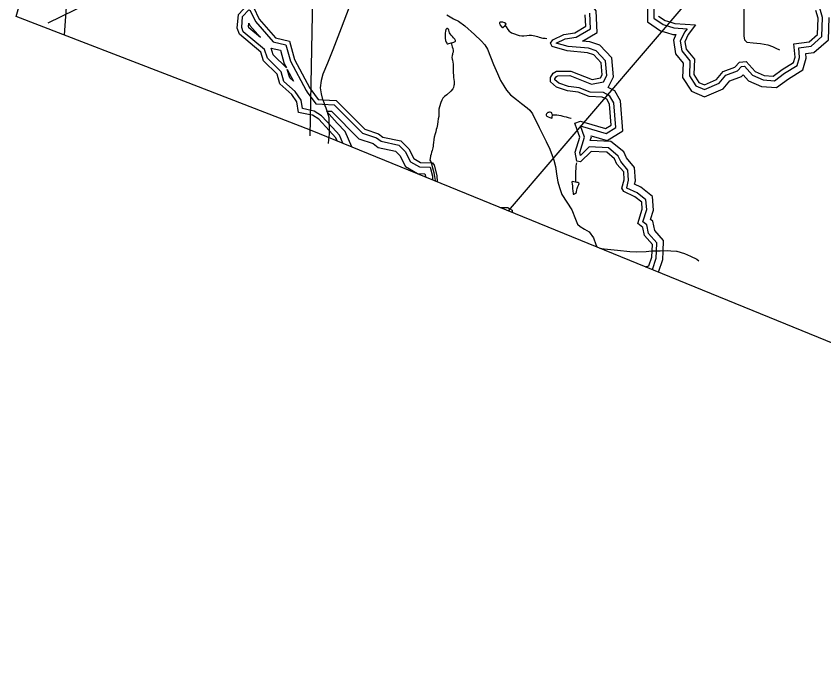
# Model space of a CAD drawing. Extents: x 2001466 to 2224147, y 644118 to 847247.
# Drawn here: x 2001466 to 2013433, y 667357 to 677010 of the extents above; entities that cross this region are included whole.
import ezdxf

# ---------------------------------------------------------------- set-up
doc = ezdxf.new("R2010")
doc.units = 0
for name, color, linetype in [('Exist Boundary Political CountyLine', 7, 'Continuous'), ('Exist Hydrographic Buffer Line', 7, 'Continuous'), ('Exist Hydrographic Lake Shore', 7, 'Continuous'), ('Exist Hydrographic Misc Water Feature', 7, 'Continuous'), ('Exist Road Non-System Type 51', 7, 'Continuous'), ('Exist Utilities Electrical Transmission Line', 7, 'Continuous')]:
    doc.layers.add(name, color=color, linetype=linetype)

msp = doc.modelspace()

# ---------------------------------------------------------------- linework, layer by layer
at = {"layer": 'Exist Boundary Political CountyLine'}
msp.add_lwpolyline([(2025347, 667357), (2005827, 675323), (2003948, 676045), (2001466, 677003), (2006818, 695750), (2007499, 697711)], dxfattribs=at)
at = {"layer": 'Exist Hydrographic Buffer Line'}
for points in [[(2010673, 679031), (2010378, 678673), (2010534, 678475), (2010694, 678451), (2010707, 678437), (2010779, 678249), (2010922, 678144), (2010963, 678069), (2011054, 677999), (2011014, 677982), (2010772, 677683), (2010754, 677403), (2010857, 677324), (2010818, 677238), (2010818, 676925), (2011011, 676795), (2011102, 676768)], [(2010235, 675952), (2010317, 676111), (2010291, 676392), (2010116, 676580), (2009966, 676631), (2009858, 676640), (2010076, 676769), (2010060, 677088), (2009995, 677171), (2010080, 677220), (2010048, 677558), (2009870, 677752), (2009641, 677751)], [(2010916, 677217), (2010916, 676978), (2011054, 676885), (2011130, 676862)], [(2011441, 676127), (2011538, 675976), (2011667, 675923), (2011881, 676016), (2011980, 676134), (2012154, 676199), (2012213, 676265), (2012255, 676268), (2012377, 676135), (2012533, 676066), (2012702, 676054), (2012852, 676166), (2013037, 676279), (2013073, 676397), (2013061, 676541), (2013243, 676567), (2013405, 676707), (2013414, 676989), (2013375, 677126)], [(2005837, 675613), (2005708, 675640), (2005687, 675768), (2005599, 675893), (2005433, 676044), (2005391, 676184), (2005190, 676386), (2005147, 676514), (2004831, 676780), (2004808, 676843), (2004821, 677005), (2004913, 677102), (2004934, 677092), (2005011, 676929), (2005273, 676632), (2005463, 676586), (2005530, 676343), (2005761, 675907), (2005778, 675886)], [(2010211, 675854), (2010166, 675877), (2009971, 675884), (2009807, 675949), (2009648, 675969), (2009507, 676018), (2009448, 676068), (2009448, 676084), (2009470, 676118), (2009490, 676128), (2009671, 676130), (2009992, 676003), (2010168, 676036), (2010216, 676130), (2010196, 676349), (2010061, 676495), (2009946, 676534), (2009644, 676560), (2009469, 676612), (2009601, 676672), (2009764, 676699), (2009974, 676824), (2009964, 677052)], [(2011341, 676100), (2011472, 675897), (2011667, 675817), (2011941, 675934), (2012039, 676050), (2012211, 676115), (2012236, 676143), (2012318, 676053), (2012509, 675969), (2012731, 675954), (2012907, 676084), (2013120, 676214), (2013173, 676386), (2013167, 676457), (2013286, 676473), (2013502, 676661), (2013512, 676991)], [(2005088, 676692), (2004914, 676839), (2004908, 676856), (2004912, 676908), (2004928, 676874), (2005088, 676692)], [(2011102, 676768), (2011194, 676740), (2011242, 676737), (2011204, 676654), (2011236, 676452), (2011349, 676315), (2011341, 676100)], [(2011130, 676862), (2011212, 676838), (2011407, 676823), (2011367, 676772), (2011306, 676640), (2011329, 676494), (2011449, 676349), (2011441, 676127)], [(2005472, 676243), (2005276, 676439), (2005243, 676538)], [(2005243, 676538), (2005383, 676504), (2005438, 676306), (2005472, 676243)], [(2005482, 676222), (2005575, 676048)], [(2005575, 676048), (2005519, 676098), (2005482, 676222)], [(2009983, 675237), (2010224, 675167), (2010454, 675309), (2010419, 675755), (2010334, 675902), (2010235, 675952)], [(2005778, 675886), (2005908, 675712), (2006005, 675707)], [(2009859, 675376), (2010210, 675274), (2010351, 675361), (2010322, 675725), (2010263, 675827), (2010211, 675854)], [(2006005, 675707), (2006179, 675697), (2006598, 675278), (2006803, 675210), (2006872, 675157), (2007134, 675101), (2007231, 675004), (2007310, 674853), (2007440, 674778), (2007599, 674772), (2007635, 674642), (2007636, 674585)], [(2006151, 675361), (2005992, 675535), (2005883, 675603), (2005837, 675613)], [(2006224, 675427), (2006062, 675605)], [(2006062, 675605), (2006136, 675601), (2006544, 675192), (2006756, 675122), (2006829, 675066), (2007085, 675011), (2007150, 674945), (2007236, 674783), (2007412, 674681), (2007523, 674676), (2007537, 674625)], [(2006307, 675127), (2006256, 675246), (2006151, 675361)], [(2006438, 675074), (2006340, 675300), (2006224, 675427)], [(2010953, 673529), (2010959, 673652), (2010836, 673792), (2010809, 673918), (2010751, 673962), (2010808, 674145), (2010797, 674288), (2010669, 674392), (2010515, 674461), (2010512, 674468), (2010541, 674582), (2010531, 674729), (2010423, 674855), (2010387, 674937), (2010241, 675058), (2009958, 675072), (2009826, 674946), (2009817, 674990), (2009885, 675220), (2009825, 675386)], [(2009825, 675386), (2009859, 675376)], [(2011052, 673522), (2011059, 673687), (2010927, 673837), (2010898, 673974), (2010866, 673998), (2010908, 674134), (2010892, 674338), (2010721, 674476), (2010627, 674519), (2010640, 674573), (2010627, 674769), (2010507, 674909), (2010467, 674998), (2010279, 675155), (2009973, 675170), (2009988, 675224), (2009983, 675237)], [(2010893, 673256), (2010949, 673426), (2010953, 673529)], [(2010984, 673219), (2011047, 673408), (2011052, 673522)]]:
    msp.add_lwpolyline(points, dxfattribs=at)
at = {"layer": 'Exist Hydrographic Lake Shore'}
for points in [[(2005824, 675549), (2005650, 675585), (2005625, 675743), (2005550, 675850), (2005375, 676007), (2005333, 676149), (2005133, 676350), (2005091, 676476), (2004775, 676741), (2004741, 676834), (2004758, 677034), (2004899, 677182), (2004983, 677141), (2005066, 676965), (2005308, 676691), (2005516, 676641), (2005591, 676367), (2005817, 675943), (2005830, 675925)], [(2010182, 675795), (2010149, 675812), (2009958, 675819), (2009791, 675885), (2009633, 675905), (2009474, 675960), (2009383, 676038), (2009383, 676103), (2009424, 676168), (2009474, 676193), (2009683, 676196), (2009999, 676071), (2010124, 676095), (2010149, 676143), (2010133, 676321), (2010024, 676438), (2009932, 676469), (2009632, 676495), (2009407, 676562), (2009382, 676612), (2009416, 676660), (2009582, 676736), (2009741, 676762), (2009907, 676860), (2009899, 677028)], [(2010982, 677012), (2011082, 676945), (2011149, 676925)], [(2011507, 676145), (2011582, 676029), (2011666, 675994), (2011841, 676070), (2011941, 676189), (2012116, 676254), (2012182, 676329), (2012282, 676336), (2012416, 676189), (2012549, 676131), (2012682, 676121), (2012815, 676220), (2012982, 676322), (2013007, 676404), (2012990, 676598), (2013215, 676629), (2013340, 676738), (2013348, 676981), (2013315, 677096)], [(2011149, 676925), (2011224, 676903), (2011532, 676880), (2011424, 676738), (2011374, 676630), (2011391, 676522), (2011515, 676372), (2011507, 676145)], [(2005830, 675925), (2005942, 675776), (2006008, 675772)], [(2009877, 675439), (2010200, 675345), (2010283, 675396), (2010258, 675705), (2010216, 675778), (2010182, 675795)], [(2006008, 675772), (2006208, 675761), (2006633, 675335), (2006834, 675269), (2006900, 675218), (2007167, 675161), (2007284, 675043), (2007359, 674901), (2007459, 674843), (2007634, 674836), (2007659, 674803), (2007700, 674651), (2007702, 674558)], [(2006103, 675317), (2005950, 675484), (2005858, 675542), (2005824, 675549)], [(2009778, 675324), (2009741, 675427), (2009825, 675454), (2009877, 675439)], [(2006220, 675163), (2006200, 675210), (2006103, 675317)], [(2010888, 673532), (2010892, 673628), (2010775, 673762), (2010750, 673880), (2010675, 673938), (2010742, 674153), (2010734, 674255), (2010634, 674336), (2010467, 674411), (2010442, 674461), (2010475, 674588), (2010467, 674703), (2010367, 674820), (2010333, 674896), (2010216, 674994), (2009983, 675005), (2009825, 674854), (2009775, 674862), (2009750, 674993), (2009816, 675218), (2009778, 675324)], [(2008636, 674177), (2008750, 674177), (2008780, 674158)], [(2008780, 674158), (2008817, 674136), (2008817, 674103)], [(2010789, 673298), (2010842, 673311), (2010884, 673438), (2010888, 673532)]]:
    msp.add_lwpolyline(points, dxfattribs=at)
at = {"layer": 'Exist Hydrographic Misc Water Feature'}
for points in [[(2008709, 676874), (2008725, 676896), (2008701, 676909), (2008677, 676920), (2008655, 676923), (2008635, 676923), (2008627, 676917), (2008627, 676911), (2008629, 676899), (2008633, 676889), (2008637, 676881), (2008639, 676875), (2008663, 676845), (2008673, 676839), (2008677, 676841), (2008709, 676874)], [(2008709, 676874), (2008725, 676853), (2008749, 676812), (2008771, 676787), (2008787, 676776), (2008805, 676764), (2008848, 676747), (2008887, 676732), (2008918, 676724), (2008956, 676720), (2008988, 676718), (2009032, 676722), (2009068, 676726), (2009100, 676726), (2009152, 676720), (2009192, 676710), (2009217, 676698), (2009270, 676686), (2009306, 676682), (2009331, 676678)], [(2007915, 676614), (2007953, 676625), (2007969, 676633), (2007975, 676641), (2007975, 676647), (2007971, 676659), (2007965, 676671), (2007945, 676691), (2007929, 676707), (2007909, 676730), (2007896, 676749), (2007888, 676763), (2007882, 676784), (2007876, 676804), (2007870, 676816), (2007864, 676824), (2007855, 676828), (2007849, 676828), (2007841, 676824), (2007834, 676810), (2007828, 676788), (2007824, 676760), (2007822, 676739), (2007821, 676710), (2007821, 676694), (2007821, 676682), (2007829, 676648), (2007837, 676624), (2007845, 676610), (2007853, 676602), (2007862, 676602), (2007911, 676613), (2007915, 676614)], [(2007915, 676614), (2007918, 676595), (2007928, 676555), (2007934, 676533), (2007941, 676501), (2007941, 676487), (2007939, 676475), (2007933, 676459), (2007929, 676443), (2007925, 676425), (2007923, 676397), (2007926, 676375), (2007930, 676359), (2007935, 676329), (2007941, 676297), (2007941, 676263), (2007941, 676211), (2007942, 676171), (2007944, 676137), (2007948, 676105), (2007952, 676069), (2007955, 676049), (2007957, 676025), (2007956, 675999), (2007953, 675981), (2007944, 675955), (2007934, 675935), (2007908, 675901), (2007849, 675844), (2007813, 675818), (2007787, 675794), (2007771, 675768), (2007758, 675731), (2007736, 675667), (2007730, 675633), (2007729, 675599), (2007727, 675555), (2007726, 675523), (2007720, 675487), (2007714, 675449), (2007709, 675405), (2007697, 675355), (2007691, 675329), (2007684, 675297), (2007674, 675267), (2007660, 675220), (2007653, 675184), (2007647, 675136), (2007643, 675107), (2007642, 675084), (2007638, 675060), (2007630, 675022), (2007622, 674994), (2007613, 674964), (2007605, 674940), (2007603, 674932), (2007595, 674878)], [(2009411, 675549), (2009410, 675559), (2009405, 675569), (2009402, 675577), (2009393, 675583), (2009380, 675589), (2009367, 675588), (2009353, 675585), (2009341, 675581), (2009330, 675570), (2009325, 675563), (2009320, 675551), (2009320, 675545), (2009320, 675541), (2009322, 675534), (2009329, 675528), (2009346, 675519), (2009372, 675509), (2009390, 675503), (2009402, 675501), (2009407, 675503), (2009410, 675509), (2009410, 675517), (2009411, 675543), (2009411, 675549)], [(2009411, 675549), (2009443, 675549), (2009478, 675549), (2009508, 675543), (2009537, 675537), (2009566, 675529), (2009587, 675525), (2009614, 675519), (2009646, 675511), (2009682, 675497), (2009691, 675495)], [(2007679, 674568), (2007678, 674574), (2007671, 674634), (2007660, 674690), (2007640, 674760), (2007628, 674804), (2007620, 674836), (2007612, 674863), (2007598, 674876), (2007595, 674878)], [(2009766, 674835), (2009765, 674817), (2009760, 674786), (2009757, 674755), (2009753, 674709), (2009753, 674676), (2009753, 674631), (2009755, 674604), (2009755, 674577), (2009753, 674551)], [(2009753, 674551), (2009729, 674556), (2009709, 674559), (2009701, 674555), (2009701, 674550), (2009705, 674522), (2009707, 674497), (2009709, 674458), (2009713, 674417), (2009717, 674388), (2009721, 674375), (2009725, 674374), (2009729, 674371), (2009739, 674377), (2009753, 674388), (2009767, 674400), (2009769, 674407), (2009775, 674437), (2009779, 674455), (2009789, 674486), (2009799, 674507), (2009805, 674517), (2009807, 674529), (2009805, 674538), (2009787, 674545), (2009773, 674547), (2009753, 674551)]]:
    msp.add_lwpolyline(points, dxfattribs=at)
at = {"layer": 'Exist Road Non-System Type 51'}
for p, q in [((2006008, 675772), (2006023, 675732)), ((2010888, 673532), (2010927, 673533)), ((2011168, 673535), (2011248, 673528))]:
    msp.add_line(p, q, dxfattribs=at)
for points in [[(2012227, 678185), (2012224, 678118), (2012210, 677970), (2012182, 677798), (2012148, 677643), (2012134, 677583), (2012135, 677527), (2012156, 677421), (2012215, 677244), (2012246, 677124), (2012247, 676874), (2012247, 676712), (2012259, 676658), (2012294, 676623), (2012384, 676614), (2012494, 676605), (2012604, 676584), (2012671, 676561), (2012723, 676536), (2012775, 676512)], [(2006586, 677666), (2006518, 677497), (2006466, 677318), (2006280, 676834), (2006158, 676513), (2006080, 676312), (2006010, 676153), (2005983, 676059), (2005969, 675949), (2005984, 675861), (2006007, 675775), (2006008, 675772)], [(2007848, 677029), (2007946, 676972), (2008021, 676935), (2008113, 676866), (2008255, 676737), (2008358, 676643), (2008411, 676583), (2008451, 676520), (2008538, 676295), (2008600, 676159), (2008643, 676058), (2008690, 675980), (2008731, 675915), (2008790, 675846), (2008878, 675777), (2008953, 675716), (2009038, 675652), (2009078, 675617), (2009117, 675561), (2009217, 675359), (2009318, 675152), (2009371, 675040), (2009421, 674906)], [(2006023, 675732), (2006040, 675687), (2006053, 675650)], [(2006053, 675650), (2006073, 675594), (2006100, 675508), (2006100, 675497)], [(2006100, 675497), (2006101, 675430), (2006102, 675375)], [(2006103, 675317), (2006103, 675262), (2006092, 675182), (2006090, 675126)], [(2006102, 675375), (2006102, 675362), (2006103, 675317)], [(2009421, 674906), (2009431, 674879), (2009458, 674783), (2009478, 674640), (2009493, 674554), (2009514, 674474), (2009551, 674369), (2009625, 674253), (2009700, 674140), (2009752, 674005), (2009785, 673927), (2009821, 673892), (2009889, 673856), (2009956, 673817), (2010021, 673728), (2010054, 673628), (2010068, 673593)], [(2010112, 673574), (2010177, 673566), (2010375, 673546), (2010557, 673524), (2010657, 673517), (2010799, 673523), (2010881, 673532), (2010888, 673532)], [(2010927, 673533), (2010993, 673535), (2011008, 673535)], [(2011008, 673535), (2011113, 673539), (2011168, 673535)], [(2011248, 673528), (2011257, 673528), (2011370, 673492), (2011456, 673457), (2011553, 673410), (2011583, 673388)]]:
    msp.add_lwpolyline(points, dxfattribs=at)
at = {"layer": 'Exist Utilities Electrical Transmission Line'}
for p, q in [((2002446, 680438), (2002177, 676728)), ((2005882, 678839), (2005818, 675237)), ((2012227, 678185), (2008755, 674128))]:
    msp.add_line(p, q, dxfattribs=at)
msp.add_lwpolyline([(2013019, 682697), (2005883, 678856), (2004530, 678176), (2001935, 676906)], dxfattribs=at)

doc.saveas('drawing.dxf')
